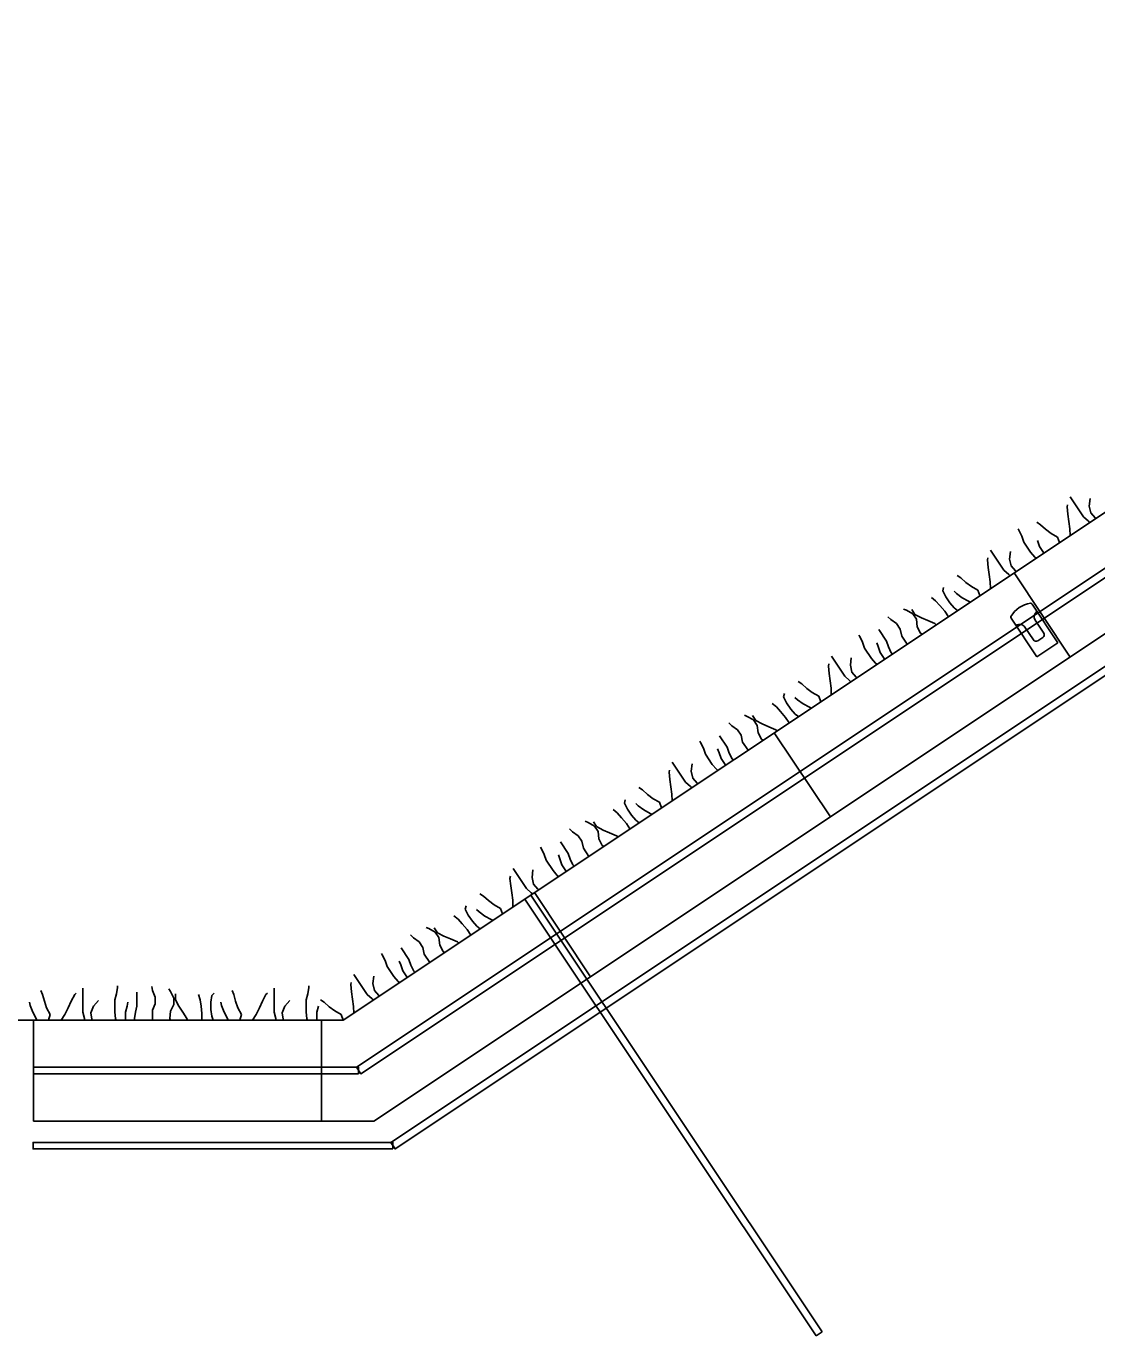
# Model space of a CAD drawing. Extents: x 638850 to 644908, y 297188 to 298900.
# Drawn here: x 643082.4 to 643120.71, y 297706.64 to 297753.52 of the extents above; entities that cross this region are included whole.
import ezdxf

# ---------------------------------------------------------------- set-up
doc = ezdxf.new("R2010")
doc.units = 0
for name, color, linetype in [('11', 7, 'Continuous'), ('4', 7, 'Continuous'), ('5', 7, 'Continuous'), ('7', 7, 'Continuous'), ('8', 7, 'Continuous'), ('9', 7, 'Continuous')]:
    doc.layers.add(name, color=color, linetype=linetype)

msp = doc.modelspace()

# ---------------------------------------------------------------- linework, layer by layer
at = {"layer": '11'}
msp.add_line((643082.652, 297717.948), (643062.134, 297717.948), dxfattribs=at)
at = {"layer": '4'}
for points in [[(643281.395, 297840.752), (643094.37, 297716.022), (643094.214, 297716.257), (643281.239, 297840.986)], [(643094.292, 297716.022), (643082.652, 297716.022), (643082.652, 297716.257), (643094.292, 297716.257)]]:
    msp.add_lwpolyline(points, close=True, dxfattribs=at)
at = {"layer": '5'}
for p, q in [((643093.743, 297717.948), (643280.768, 297842.678)), ((643094.841, 297714.331), (643281.864, 297839.058)), ((643119.75, 297730.943), (643117.744, 297733.952)), ((643111.171, 297725.219), (643109.163, 297728.231)), ((643102.591, 297719.498), (643100.582, 297722.508)), ((643082.652, 297717.948), (643093.743, 297717.948)), ((643082.652, 297717.948), (643082.652, 297714.331)), ((643092.965, 297717.948), (643092.965, 297714.331)), ((643082.652, 297714.331), (643094.841, 297714.331))]:
    msp.add_line(p, q, dxfattribs=at)
at = {"layer": '7'}
for p, q in [((643118.389, 297732.84), (643119.314, 297731.452)), ((643117.636, 297732.338), (643118.561, 297730.951)), ((643118.568, 297732.571), (643118.566, 297732.57)), ((643117.818, 297732.072), (643117.815, 297732.07)), ((643118.131, 297732.009), (643118.435, 297731.554)), ((643118.503, 297732.257), (643118.807, 297731.802)), ((643119.314, 297731.452), (643118.561, 297730.951)), ((643118.591, 297731.522), (643118.775, 297731.645)), ((643100.24, 297722.277), (643100.455, 297722.42)), ((643100.24, 297722.277), (643110.666, 297706.643)), ((643100.455, 297722.42), (643110.881, 297706.787)), ((643110.666, 297706.643), (643110.881, 297706.787))]:
    msp.add_line(p, q, dxfattribs=at)
for centre, radius, start, end in [((643118.464, 297731.913), 0.961, 97.7555, 149.6445), ((643118.342, 297732.809), 0.0565, 33.6995, 97.7554), ((643117.684, 297732.37), 0.0565, 149.6441, 213.7), ((643118.691, 297732.382), 0.226, 123.7, 213.7), ((643117.943, 297731.883), 0.226, 33.7, 123.7), ((643118.529, 297731.616), 0.113, 213.7, 303.7), ((643118.713, 297731.739), 0.113, 303.7, 33.7)]:
    msp.add_arc(centre, radius, start, end, dxfattribs=at)
at = {"layer": '8'}
for points in [[(643282.481, 297837.972), (643095.595, 297713.336), (643095.438, 297713.569), (643282.324, 297838.207)], [(643095.517, 297713.336), (643082.641, 297713.336), (643082.641, 297713.569), (643095.517, 297713.569)]]:
    msp.add_lwpolyline(points, close=True, dxfattribs=at)
at = {"layer": '9'}
for p, q in [((643120.23, 297735.957), (643119.754, 297736.671)), ((643120.433, 297736.348), (643120.467, 297736.616)), ((643119.644, 297736.315), (643119.659, 297736.39)), ((643119.674, 297736.051), (643119.644, 297736.315)), ((643120.489, 297736.101), (643120.433, 297736.348)), ((643120.644, 297735.923), (643120.489, 297736.101)), ((643118.69, 297735.679), (643118.56, 297735.765)), ((643118.872, 297735.516), (643118.69, 297735.679)), ((643119.709, 297735.792), (643119.674, 297736.051)), ((643119.74, 297735.529), (643119.709, 297735.792)), ((643120.407, 297735.801), (643120.23, 297735.957)), ((643120.448, 297735.755), (643120.407, 297735.801)), ((643120.674, 297735.906), (643120.644, 297735.923)), ((643117.921, 297735.478), (643117.887, 297735.528)), ((643118.022, 297735.271), (643117.921, 297735.478)), ((643118.089, 297735.06), (643118.022, 297735.271)), ((643119.073, 297735.368), (643118.872, 297735.516)), ((643119.303, 297735.237), (643119.073, 297735.368)), ((643119.373, 297735.038), (643119.303, 297735.237)), ((643119.749, 297735.289), (643119.74, 297735.529)), ((643117.38, 297734.057), (643116.904, 297734.771)), ((643117.584, 297734.449), (643117.615, 297734.715)), ((643118.334, 297734.694), (643118.089, 297735.06)), ((643118.486, 297734.521), (643118.334, 297734.694)), ((643118.65, 297734.904), (643118.582, 297735.115)), ((643118.793, 297734.689), (643118.65, 297734.904)), ((643118.816, 297734.668), (643118.793, 297734.689)), ((643116.794, 297734.416), (643116.809, 297734.491)), ((643116.824, 297734.151), (643116.794, 297734.416)), ((643117.639, 297734.201), (643117.584, 297734.449)), ((643117.794, 297734.023), (643117.639, 297734.201)), ((643118.534, 297734.48), (643118.486, 297734.521)), ((643115.84, 297733.78), (643115.71, 297733.865)), ((643116.02, 297733.615), (643115.84, 297733.78)), ((643116.859, 297733.892), (643116.824, 297734.151)), ((643116.891, 297733.629), (643116.859, 297733.892)), ((643117.557, 297733.902), (643117.38, 297734.057)), ((643117.598, 297733.856), (643117.557, 297733.902)), ((643117.824, 297734.006), (643117.794, 297734.023)), ((643115.194, 297733.312), (643115.223, 297733.433)), ((643115.3, 297733.098), (643115.194, 297733.312)), ((643115.688, 297733.214), (643115.596, 297733.296)), ((643116.221, 297733.467), (643116.02, 297733.615)), ((643116.453, 297733.338), (643116.221, 297733.467)), ((643116.523, 297733.139), (643116.453, 297733.338)), ((643116.899, 297733.39), (643116.891, 297733.629)), ((643114.937, 297732.958), (643114.785, 297733.076)), ((643115.089, 297732.785), (643114.937, 297732.958)), ((643115.262, 297732.58), (643115.089, 297732.785)), ((643115.447, 297732.878), (643115.3, 297733.098)), ((643115.603, 297732.7), (643115.447, 297732.878)), ((643115.89, 297733.064), (643115.688, 297733.214)), ((643116.116, 297732.94), (643115.89, 297733.064)), ((643116.175, 297732.906), (643116.116, 297732.94)), ((643113.337, 297732.282), (643113.231, 297732.386)), ((643113.892, 297732.616), (643113.791, 297732.658)), ((643114.121, 297732.487), (643113.892, 297732.616)), ((643114.2, 297732.467), (643114.082, 297732.644)), ((643114.251, 297732.292), (643114.121, 297732.487)), ((643114.428, 297732.344), (643114.2, 297732.467)), ((643114.665, 297732.247), (643114.428, 297732.344)), ((643115.393, 297732.385), (643115.262, 297732.58)), ((643115.725, 297732.607), (643115.603, 297732.7)), ((643113.178, 297731.511), (643112.903, 297731.923)), ((643113.543, 297732.138), (643113.337, 297732.282)), ((643113.673, 297731.943), (643113.543, 297732.138)), ((643113.728, 297731.695), (643113.673, 297731.943)), ((643114.283, 297732.029), (643114.251, 297732.292)), ((643114.401, 297731.797), (643114.283, 297732.029)), ((643114.913, 297732.138), (643114.665, 297732.247)), ((643114.963, 297732.098), (643114.913, 297732.138)), ((643112.225, 297731.679), (643112.191, 297731.73)), ((643112.326, 297731.473), (643112.225, 297731.679)), ((643112.394, 297731.262), (643112.326, 297731.473)), ((643112.887, 297731.317), (643112.833, 297731.453)), ((643113.251, 297731.304), (643113.178, 297731.511)), ((643113.922, 297731.404), (643113.728, 297731.695)), ((643114.455, 297731.76), (643114.401, 297731.797)), ((643111.685, 297730.259), (643111.209, 297730.973)), ((643111.888, 297730.651), (643111.919, 297730.917)), ((643112.638, 297730.895), (643112.394, 297731.262)), ((643112.954, 297731.106), (643112.887, 297731.317)), ((643113.098, 297730.891), (643112.954, 297731.106)), ((643113.352, 297731.097), (643113.251, 297731.304)), ((643113.393, 297731.051), (643113.352, 297731.097)), ((643111.099, 297730.617), (643111.114, 297730.693)), ((643111.129, 297730.353), (643111.099, 297730.617)), ((643111.943, 297730.403), (643111.888, 297730.651)), ((643112.79, 297730.722), (643112.638, 297730.895)), ((643112.838, 297730.681), (643112.79, 297730.722)), ((643113.12, 297730.869), (643113.098, 297730.891)), ((643110.145, 297729.981), (643110.015, 297730.067)), ((643110.327, 297729.818), (643110.145, 297729.981)), ((643111.163, 297730.094), (643111.129, 297730.353)), ((643111.195, 297729.831), (643111.163, 297730.094)), ((643111.862, 297730.103), (643111.685, 297730.259)), ((643111.903, 297730.057), (643111.862, 297730.103)), ((643112.099, 297730.225), (643111.943, 297730.403)), ((643112.128, 297730.208), (643112.099, 297730.225)), ((643109.499, 297729.514), (643109.528, 297729.635)), ((643109.605, 297729.3), (643109.499, 297729.514)), ((643109.993, 297729.415), (643109.901, 297729.498)), ((643110.525, 297729.669), (643110.327, 297729.818)), ((643110.758, 297729.539), (643110.525, 297729.669)), ((643110.828, 297729.341), (643110.758, 297729.539)), ((643111.204, 297729.591), (643111.195, 297729.831)), ((643109.242, 297729.16), (643109.09, 297729.278)), ((643109.393, 297728.987), (643109.242, 297729.16)), ((643109.752, 297729.08), (643109.605, 297729.3)), ((643109.907, 297728.901), (643109.752, 297729.08)), ((643110.194, 297729.265), (643109.993, 297729.415)), ((643110.42, 297729.142), (643110.194, 297729.265)), ((643110.479, 297729.108), (643110.42, 297729.142)), ((643107.641, 297728.484), (643107.535, 297728.588)), ((643108.196, 297728.817), (643108.095, 297728.86)), ((643108.426, 297728.689), (643108.196, 297728.817)), ((643108.505, 297728.668), (643108.387, 297728.845)), ((643108.556, 297728.493), (643108.426, 297728.689)), ((643108.732, 297728.546), (643108.505, 297728.668)), ((643109.567, 297728.782), (643109.393, 297728.987)), ((643109.697, 297728.586), (643109.567, 297728.782)), ((643110.029, 297728.808), (643109.907, 297728.901)), ((643107.482, 297727.712), (643107.208, 297728.124)), ((643107.847, 297728.339), (643107.641, 297728.484)), ((643107.977, 297728.144), (643107.847, 297728.339)), ((643108.033, 297727.897), (643107.977, 297728.144)), ((643108.588, 297728.23), (643108.556, 297728.493)), ((643108.706, 297727.998), (643108.588, 297728.23)), ((643108.97, 297728.448), (643108.732, 297728.546)), ((643109.217, 297728.339), (643108.97, 297728.448)), ((643109.269, 297728.301), (643109.217, 297728.339)), ((643106.53, 297727.881), (643106.496, 297727.931)), ((643106.631, 297727.674), (643106.53, 297727.881)), ((643106.698, 297727.463), (643106.631, 297727.674)), ((643107.191, 297727.518), (643107.137, 297727.654)), ((643107.555, 297727.505), (643107.482, 297727.712)), ((643108.227, 297727.606), (643108.033, 297727.897)), ((643108.761, 297727.962), (643108.706, 297727.998)), ((643105.989, 297726.461), (643105.513, 297727.174)), ((643106.943, 297727.097), (643106.698, 297727.463)), ((643107.259, 297727.308), (643107.191, 297727.518)), ((643107.402, 297727.093), (643107.259, 297727.308)), ((643107.656, 297727.299), (643107.555, 297727.505)), ((643107.697, 297727.253), (643107.656, 297727.299)), ((643105.403, 297726.819), (643105.418, 297726.894)), ((643105.433, 297726.554), (643105.403, 297726.819)), ((643106.193, 297726.852), (643106.224, 297727.118)), ((643106.248, 297726.605), (643106.193, 297726.852)), ((643107.095, 297726.924), (643106.943, 297727.097)), ((643107.143, 297726.883), (643107.095, 297726.924)), ((643107.426, 297727.072), (643107.402, 297727.093)), ((643104.449, 297726.183), (643104.319, 297726.268)), ((643105.468, 297726.296), (643105.433, 297726.554)), ((643105.5, 297726.032), (643105.468, 297726.296)), ((643106.166, 297726.305), (643105.989, 297726.461)), ((643106.207, 297726.259), (643106.166, 297726.305)), ((643106.403, 297726.426), (643106.248, 297726.605)), ((643106.433, 297726.41), (643106.403, 297726.426)), ((643103.803, 297725.715), (643103.832, 297725.836)), ((643104.631, 297726.02), (643104.449, 297726.183)), ((643104.832, 297725.871), (643104.631, 297726.02)), ((643105.062, 297725.741), (643104.832, 297725.871)), ((643105.508, 297725.793), (643105.5, 297726.032)), ((643103.546, 297725.361), (643103.394, 297725.479)), ((643103.698, 297725.188), (643103.546, 297725.361)), ((643103.909, 297725.502), (643103.803, 297725.715)), ((643104.056, 297725.281), (643103.909, 297725.502)), ((643104.212, 297725.103), (643104.056, 297725.281)), ((643104.297, 297725.617), (643104.205, 297725.699)), ((643104.499, 297725.467), (643104.297, 297725.617)), ((643104.725, 297725.343), (643104.499, 297725.467)), ((643104.784, 297725.31), (643104.725, 297725.343)), ((643105.132, 297725.542), (643105.062, 297725.741)), ((643102.501, 297725.019), (643102.4, 297725.061)), ((643102.73, 297724.89), (643102.501, 297725.019)), ((643102.809, 297724.87), (643102.691, 297725.047)), ((643102.86, 297724.695), (643102.73, 297724.89)), ((643103.037, 297724.747), (643102.809, 297724.87)), ((643103.871, 297724.983), (643103.698, 297725.188)), ((643104.001, 297724.788), (643103.871, 297724.983)), ((643104.334, 297725.01), (643104.212, 297725.103)), ((643101.946, 297724.685), (643101.84, 297724.789)), ((643102.152, 297724.541), (643101.946, 297724.685)), ((643102.282, 297724.346), (643102.152, 297724.541)), ((643102.337, 297724.098), (643102.282, 297724.346)), ((643102.892, 297724.432), (643102.86, 297724.695)), ((643103.01, 297724.2), (643102.892, 297724.432)), ((643103.274, 297724.65), (643103.037, 297724.747)), ((643103.522, 297724.541), (643103.274, 297724.65)), ((643103.573, 297724.502), (643103.522, 297724.541)), ((643100.834, 297724.082), (643100.8, 297724.133)), ((643100.935, 297723.876), (643100.834, 297724.082)), ((643101.003, 297723.665), (643100.935, 297723.876)), ((643101.787, 297723.914), (643101.512, 297724.326)), ((643101.86, 297723.707), (643101.787, 297723.914)), ((643102.531, 297723.807), (643102.337, 297724.098)), ((643103.066, 297724.164), (643103.01, 297724.2)), ((643101.247, 297723.298), (643101.003, 297723.665)), ((643101.496, 297723.72), (643101.442, 297723.856)), ((643101.563, 297723.509), (643101.496, 297723.72)), ((643101.707, 297723.294), (643101.563, 297723.509)), ((643101.961, 297723.5), (643101.86, 297723.707)), ((643102.002, 297723.454), (643101.961, 297723.5)), ((643099.708, 297723.02), (643099.723, 297723.096)), ((643099.738, 297722.756), (643099.708, 297723.02)), ((643100.294, 297722.662), (643099.818, 297723.376)), ((643100.497, 297723.054), (643100.53, 297723.321)), ((643100.552, 297722.806), (643100.497, 297723.054)), ((643101.399, 297723.125), (643101.247, 297723.298)), ((643101.447, 297723.085), (643101.399, 297723.125)), ((643101.731, 297723.274), (643101.707, 297723.294)), ((643098.754, 297722.384), (643098.624, 297722.47)), ((643099.772, 297722.497), (643099.738, 297722.756)), ((643099.804, 297722.234), (643099.772, 297722.497)), ((643100.471, 297722.506), (643100.294, 297722.662)), ((643100.512, 297722.46), (643100.471, 297722.506)), ((643100.708, 297722.628), (643100.552, 297722.806)), ((643100.737, 297722.611), (643100.708, 297722.628)), ((643098.108, 297721.917), (643098.137, 297722.038)), ((643098.936, 297722.221), (643098.754, 297722.384)), ((643099.136, 297722.073), (643098.936, 297722.221)), ((643099.367, 297721.942), (643099.136, 297722.073)), ((643099.812, 297721.994), (643099.804, 297722.234)), ((643097.851, 297721.563), (643097.699, 297721.681)), ((643098.002, 297721.39), (643097.851, 297721.563)), ((643098.214, 297721.703), (643098.108, 297721.917)), ((643098.361, 297721.483), (643098.214, 297721.703)), ((643098.601, 297721.818), (643098.51, 297721.901)), ((643098.803, 297721.668), (643098.601, 297721.818)), ((643099.031, 297721.546), (643098.803, 297721.668)), ((643099.088, 297721.511), (643099.031, 297721.546)), ((643099.437, 297721.744), (643099.367, 297721.942)), ((643096.805, 297721.221), (643096.704, 297721.263)), ((643097.035, 297721.092), (643096.805, 297721.221)), ((643097.114, 297721.071), (643096.996, 297721.248)), ((643097.165, 297720.897), (643097.035, 297721.092)), ((643097.341, 297720.949), (643097.114, 297721.071)), ((643098.176, 297721.185), (643098.002, 297721.39)), ((643098.306, 297720.99), (643098.176, 297721.185)), ((643098.516, 297721.305), (643098.361, 297721.483)), ((643098.638, 297721.211), (643098.516, 297721.305)), ((643096.25, 297720.887), (643096.146, 297720.992)), ((643096.456, 297720.742), (643096.25, 297720.887)), ((643096.586, 297720.547), (643096.456, 297720.742)), ((643097.197, 297720.633), (643097.165, 297720.897)), ((643097.315, 297720.402), (643097.197, 297720.633)), ((643097.58, 297720.853), (643097.341, 297720.949)), ((643097.826, 297720.743), (643097.58, 297720.853)), ((643097.878, 297720.704), (643097.826, 297720.743)), ((643095.139, 297720.284), (643095.105, 297720.334)), ((643095.24, 297720.077), (643095.139, 297720.284)), ((643096.091, 297720.115), (643095.817, 297720.527)), ((643096.642, 297720.3), (643096.586, 297720.547)), ((643096.836, 297720.009), (643096.642, 297720.3)), ((643097.37, 297720.366), (643097.315, 297720.402)), ((643095.307, 297719.867), (643095.24, 297720.077)), ((643095.552, 297719.5), (643095.307, 297719.867)), ((643095.8, 297719.921), (643095.746, 297720.057)), ((643095.868, 297719.711), (643095.8, 297719.921)), ((643096.011, 297719.496), (643095.868, 297719.711)), ((643096.164, 297719.908), (643096.091, 297720.115)), ((643096.265, 297719.702), (643096.164, 297719.908)), ((643096.306, 297719.656), (643096.265, 297719.702)), ((643094.012, 297719.222), (643094.027, 297719.297)), ((643094.042, 297718.958), (643094.012, 297719.222)), ((643094.598, 297718.864), (643094.122, 297719.577)), ((643094.801, 297719.255), (643094.835, 297719.523)), ((643094.857, 297719.008), (643094.801, 297719.255)), ((643095.704, 297719.327), (643095.552, 297719.5)), ((643095.752, 297719.286), (643095.704, 297719.327)), ((643096.035, 297719.475), (643096.011, 297719.496)), ((643082.985, 297718.857), (643082.924, 297719)), ((643083.046, 297718.621), (643082.985, 297718.857)), ((643084.01, 297718.621), (643084.131, 297718.857)), ((643084.131, 297718.857), (643084.186, 297718.911)), ((643084.42, 297718.234), (643084.42, 297719.092)), ((643085.566, 297718.675), (643085.627, 297718.888)), ((643085.627, 297718.888), (643085.658, 297719.116)), ((643085.658, 297719.116), (643085.658, 297719.176)), ((643086.357, 297718.447), (643086.357, 297718.942)), ((643086.917, 297719), (643086.887, 297719.146)), ((643087.008, 297718.766), (643086.917, 297719)), ((643087.008, 297718.531), (643087.008, 297718.766)), ((643087.564, 297718.97), (643087.503, 297719.061)), ((643087.683, 297718.736), (643087.564, 297718.97)), ((643087.683, 297718.501), (643087.683, 297718.736)), ((643087.738, 297718.675), (643087.738, 297718.888)), ((643088.624, 297718.675), (643088.563, 297718.857)), ((643089.004, 297718.59), (643089.034, 297718.827)), ((643089.034, 297718.827), (643089.125, 297718.911)), ((643089.831, 297718.857), (643089.77, 297719)), ((643089.889, 297718.621), (643089.831, 297718.857)), ((643090.856, 297718.621), (643090.977, 297718.857)), ((643090.977, 297718.857), (643091.031, 297718.911)), ((643091.266, 297718.234), (643091.266, 297719.092)), ((643092.412, 297718.675), (643092.473, 297718.888)), ((643092.473, 297718.888), (643092.504, 297719.116)), ((643092.504, 297719.116), (643092.504, 297719.176)), ((643094.077, 297718.699), (643094.042, 297718.958)), ((643094.775, 297718.708), (643094.598, 297718.864)), ((643095.012, 297718.829), (643094.857, 297719.008)), ((643095.042, 297718.813), (643095.012, 297718.829)), ((643082.544, 297718.471), (643082.514, 297718.59)), ((643082.629, 297718.234), (643082.544, 297718.471)), ((643083.128, 297718.386), (643083.046, 297718.621)), ((643083.25, 297718.149), (643083.128, 297718.386)), ((643083.775, 297718.149), (643083.895, 297718.386)), ((643083.895, 297718.386), (643084.01, 297718.621)), ((643084.715, 297718.21), (643084.806, 297718.447)), ((643084.806, 297718.447), (643084.98, 297718.651)), ((643085.566, 297718.234), (643085.566, 297718.675)), ((643085.946, 297718.234), (643086.007, 297718.447)), ((643086.007, 297718.447), (643086.038, 297718.59)), ((643086.302, 297718.234), (643086.357, 297718.447)), ((643086.917, 297718.295), (643087.008, 297718.531)), ((643086.917, 297717.945), (643086.917, 297718.295)), ((643087.534, 297718.006), (643087.564, 297718.264)), ((643087.564, 297718.264), (643087.683, 297718.501)), ((643087.859, 297718.447), (643087.738, 297718.675)), ((643088.003, 297718.234), (643087.859, 297718.447)), ((643088.654, 297718.447), (643088.624, 297718.675)), ((643088.684, 297718.18), (643088.654, 297718.447)), ((643089.004, 297718.325), (643089.004, 297718.59)), ((643089.034, 297718.091), (643089.004, 297718.325)), ((643089.39, 297718.471), (643089.36, 297718.59)), ((643089.475, 297718.234), (643089.39, 297718.471)), ((643089.974, 297718.386), (643089.889, 297718.621)), ((643090.096, 297718.149), (643089.974, 297718.386)), ((643090.621, 297718.149), (643090.741, 297718.386)), ((643090.741, 297718.386), (643090.856, 297718.621)), ((643091.561, 297718.21), (643091.652, 297718.447)), ((643091.652, 297718.447), (643091.826, 297718.651)), ((643092.412, 297718.234), (643092.412, 297718.675)), ((643092.792, 297718.234), (643092.853, 297718.447)), ((643093.058, 297718.586), (643092.928, 297718.671)), ((643093.24, 297718.423), (643093.058, 297718.586)), ((643093.441, 297718.275), (643093.24, 297718.423)), ((643093.671, 297718.144), (643093.441, 297718.275)), ((643094.108, 297718.435), (643094.077, 297718.699)), ((643094.117, 297718.196), (643094.108, 297718.435)), ((643094.816, 297718.662), (643094.775, 297718.708)), ((643082.748, 297718.006), (643082.629, 297718.234)), ((643082.779, 297717.945), (643082.748, 297718.006)), ((643083.198, 297717.945), (643083.25, 297718.149)), ((643083.649, 297717.945), (643083.775, 297718.149)), ((643084.481, 297718.006), (643084.42, 297718.234)), ((643084.489, 297717.945), (643084.481, 297718.006)), ((643084.746, 297717.976), (643084.715, 297718.21)), ((643084.761, 297717.945), (643084.746, 297717.976)), ((643085.597, 297718.006), (643085.566, 297718.234)), ((643085.614, 297717.945), (643085.597, 297718.006)), ((643085.946, 297717.976), (643085.946, 297718.234)), ((643085.953, 297717.945), (643085.946, 297717.976)), ((643086.272, 297718.006), (643086.302, 297718.234)), ((643086.281, 297717.945), (643086.272, 297718.006)), ((643087.557, 297717.945), (643087.534, 297718.006)), ((643088.148, 297718.006), (643088.003, 297718.234)), ((643088.168, 297717.945), (643088.148, 297718.006)), ((643088.684, 297717.945), (643088.684, 297718.18)), ((643089.084, 297717.945), (643089.034, 297718.091)), ((643089.594, 297718.006), (643089.475, 297718.234)), ((643089.624, 297717.945), (643089.594, 297718.006)), ((643090.044, 297717.945), (643090.096, 297718.149)), ((643090.495, 297717.945), (643090.621, 297718.149)), ((643091.327, 297718.006), (643091.266, 297718.234)), ((643091.335, 297717.945), (643091.327, 297718.006)), ((643091.592, 297717.976), (643091.561, 297718.21)), ((643091.607, 297717.945), (643091.592, 297717.976)), ((643092.443, 297718.006), (643092.412, 297718.234)), ((643092.46, 297717.945), (643092.443, 297718.006)), ((643092.792, 297717.976), (643092.792, 297718.234)), ((643092.799, 297717.945), (643092.792, 297717.976)), ((643093.741, 297717.945), (643093.671, 297718.144))]:
    msp.add_line(p, q, dxfattribs=at)

doc.saveas('drawing.dxf')
